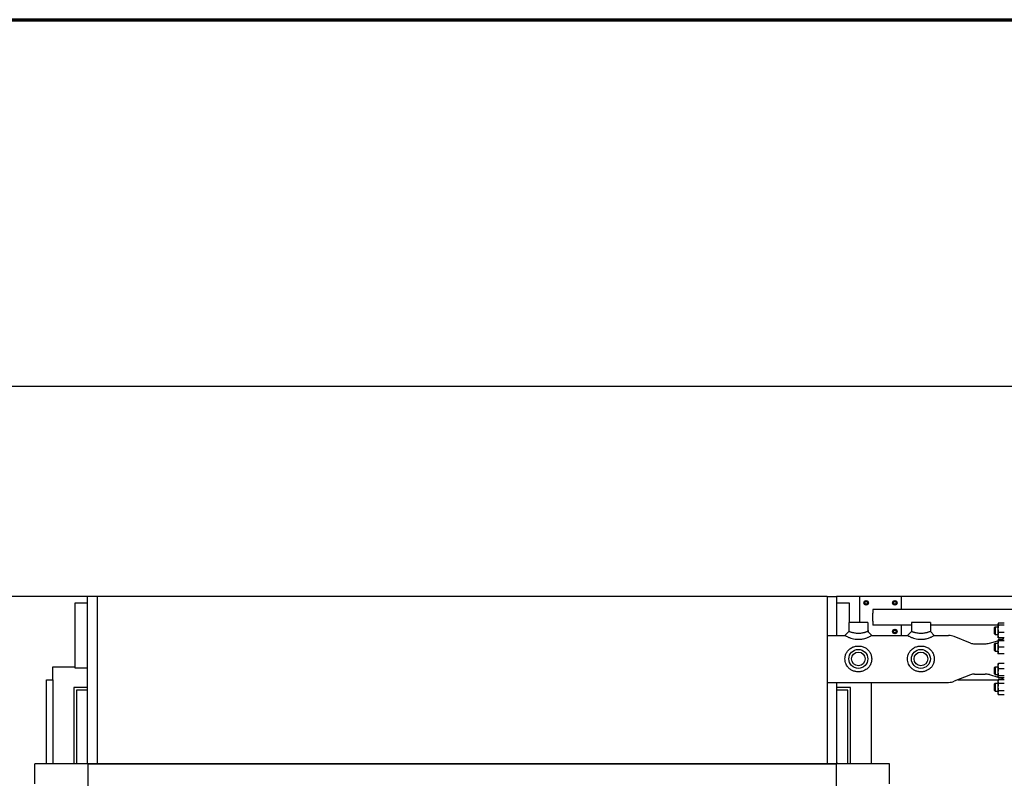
# Model space of a CAD drawing. Header units: inches. Extents: x 24 to 1128, y -69 to 748.
# Tile 609 of 656: x 474 to 569, y 675 to 748. Entities that reach past the tile are written whole.
import ezdxf

# ---------------------------------------------------------------- set-up
doc = ezdxf.new("R2010")
doc.units = ezdxf.units.IN
doc.header["$LTSCALE"] = 32
doc.header["$MEASUREMENT"] = 0
for name, color, linetype, lineweight in [('Border (ANSI)', 7, 'Continuous', 70), ('Dimension (ANSI)', 7, 'Continuous', 25), ('Visible (ANSI)', 7, 'Continuous', 30)]:
    doc.layers.add(name, color=color, linetype=linetype, lineweight=lineweight)
doc.styles.add('Note Text (ANSI)', font='tahoma.ttf')
doc.dimstyles.new('SB Fraction-16 (ANSI)', dxfattribs={"dimscale": 32, "dimtxt": 0.125, "dimasz": 0.098425, "dimexe": 0.125, "dimexo": 0.0625, "dimgap": 0.031496, "dimtad": 0, "dimtih": 1, "dimtoh": 1, "dimdec": 4, "dimrnd": 1e-08, "dimzin": 0, "dimdsep": 46, "dimlunit": 5, "dimtxsty": 'Note Text (ANSI)', "dimcen": 0.09, "dimdle": 0.393701, "dimclrd": 256, "dimclre": 256, "dimclrt": 256, "dimadec": 0, "dimazin": 3, "dimtfac": 0.96, "dimtofl": 0, "dimtmove": 0, "dimatfit": 3, "dimfxl": 1, "dimfrac": 2, "dimtolj": 1, "dimtzin": 12, "dimlwd": -1, "dimlwe": -1, "dimarcsym": 0})

# ---------------------------------------------------------------- blocks, each defined once
blk = doc.blocks.new('Borders SUPERIOR BORDER')
at = {"layer": 'Border (ANSI)'}
blk.add_line((0.75, 23.375), (35.25, 23.375), dxfattribs=at)
blk = doc.blocks.new('*D17')
at = {"layer": 'Defpoints', "color": 0, "transparency": 16777216}
for p in [(752.781, 712.826), (468.781, 692.669), (752.781, 692.669)]:
    blk.add_point(p, dxfattribs=at)
at = {"layer": 'Dimension (ANSI)', "transparency": 16777216}
for p, q in [((468.781, 694.669), (468.781, 716.826)), ((752.781, 694.669), (752.781, 716.826)), ((471.93, 712.826), (605.483, 712.826)), ((749.631, 712.826), (616.079, 712.826))]:
    blk.add_line(p, q, dxfattribs=at)
for points in [[(471.93, 713.351), (471.93, 712.301), (468.781, 712.826)], [(749.631, 713.351), (749.631, 712.301), (752.781, 712.826)]]:
    blk.add_solid(points, dxfattribs=at)
at = {"layer": 'Dimension (ANSI)', "transparency": 16777216, "insert": (606.491, 714.917), "char_height": 4, "attachment_point": 1, "style": 'Note Text (ANSI)'}
blk.add_mtext('\\A1;284', dxfattribs=at)

msp = doc.modelspace()

# ---------------------------------------------------------------- linework, layer by layer
at = {"layer": 'Visible (ANSI)'}
for p, q in [((480.73563, 692.66853), (468.78063, 692.66853)), ((481.65563, 692.66853), (480.73563, 692.66853)), ((480.73563, 676.58853), (480.73563, 692.66853)), ((551.65563, 692.66853), (481.65563, 692.66853)), ((481.65563, 692.66853), (481.65563, 676.58853)), ((551.65563, 692.66853), (551.65563, 676.58853)), ((551.65563, 692.66853), (552.57563, 692.66853)), ((554.78063, 692.66853), (552.57563, 692.66853)), ((552.57563, 692.66853), (552.57563, 688.91853)), ((558.78063, 692.66853), (554.78063, 692.66853)), ((554.78063, 692.66853), (554.78063, 690.16853)), ((591.37438, 692.66853), (558.78063, 692.66853)), ((558.78063, 691.41853), (558.78063, 692.66853)), ((479.53063, 692.04353), (480.73563, 692.04353)), ((479.53063, 685.79353), (479.53063, 692.04353)), ((552.57563, 692.04353), (553.78063, 692.04353)), ((553.78063, 692.04353), (553.78063, 690.16853)), ((555.32763, 692.17863), (555.24963, 692.1336)), ((555.24963, 692.1336), (555.24963, 692.04353)), ((555.24963, 692.04353), (555.24963, 691.95346)), ((555.24963, 691.95346), (555.32763, 691.90843)), ((555.40563, 692.22366), (555.32763, 692.17863)), ((555.32763, 691.90843), (555.40563, 691.8634)), ((555.48363, 692.17863), (555.40563, 692.22366)), ((555.40563, 691.8634), (555.48363, 691.90843)), ((555.56163, 692.1336), (555.48363, 692.17863)), ((555.48363, 691.90843), (555.56163, 691.95346)), ((555.56163, 692.04353), (555.56163, 692.1336)), ((555.56163, 691.95346), (555.56163, 692.04353)), ((630.40095, 691.41853), (556.03063, 691.41853)), ((556.03063, 691.41853), (556.03063, 691.04353)), ((558.07763, 692.17863), (557.99963, 692.1336)), ((557.99963, 692.1336), (557.99963, 692.04353)), ((557.99963, 692.04353), (557.99963, 691.95346)), ((557.99963, 691.95346), (558.07763, 691.90843)), ((558.15563, 692.22366), (558.07763, 692.17863)), ((558.07763, 691.90843), (558.15563, 691.8634)), ((558.23363, 692.17863), (558.15563, 692.22366)), ((558.15563, 691.8634), (558.23363, 691.90843)), ((558.31163, 692.1336), (558.23363, 692.17863)), ((558.23363, 691.90843), (558.31163, 691.95346)), ((558.31163, 692.04353), (558.31163, 692.1336)), ((558.31163, 691.95346), (558.31163, 692.04353)), ((556.03063, 690.29353), (556.03063, 691.04353)), ((555.56188, 690.16853), (553.74938, 690.16853)), ((553.74938, 690.16853), (553.74938, 689.29353)), ((555.56188, 690.16853), (555.56188, 689.29353)), ((556.03063, 690.29353), (556.03063, 689.91853)), ((559.74938, 689.91853), (556.03063, 689.91853)), ((558.07763, 689.42863), (557.99963, 689.3836)), ((558.15563, 689.47366), (558.07763, 689.42863)), ((558.23363, 689.42863), (558.15563, 689.47366)), ((558.31163, 689.3836), (558.23363, 689.42863)), ((558.78063, 688.91853), (558.78063, 689.91853)), ((561.56188, 690.16853), (559.74938, 690.16853)), ((559.74938, 690.16853), (559.74938, 689.29353)), ((561.56188, 690.16853), (561.56188, 689.29353)), ((568.04713, 689.91853), (561.56188, 689.91853)), ((567.71813, 689.69724), (567.78063, 689.75974)), ((567.71813, 689.07224), (567.71813, 689.69724)), ((567.78063, 689.75974), (567.78063, 689.00974)), ((567.78063, 689.75974), (568.04713, 689.75974)), ((568.04713, 690.00974), (568.05749, 690.03194)), ((568.04713, 690.00974), (568.04713, 689.9883)), ((568.04713, 689.9883), (568.04713, 689.54597)), ((568.04713, 689.54597), (568.04713, 688.9424)), ((568.05749, 690.03194), (568.09205, 690.10606)), ((568.65563, 690.10642), (568.09222, 690.10642)), ((568.65563, 690.082), (568.09222, 690.082)), ((568.65563, 689.8946), (568.09222, 689.8946)), ((551.65563, 688.91853), (553.37438, 688.91853)), ((553.37438, 688.91853), (553.74938, 689.29353)), ((555.56188, 689.29353), (555.93688, 688.91853)), ((555.93688, 688.91853), (559.37438, 688.91853)), ((557.99963, 689.3836), (557.99963, 689.29353)), ((557.99963, 689.29353), (557.99963, 689.20346)), ((557.99963, 689.20346), (558.07763, 689.15843)), ((558.07763, 689.15843), (558.15563, 689.1134)), ((558.15563, 689.1134), (558.23363, 689.15843)), ((558.23363, 689.15843), (558.31163, 689.20346)), ((558.31163, 689.29353), (558.31163, 689.3836)), ((558.31163, 689.20346), (558.31163, 689.29353)), ((559.37438, 688.91853), (559.74938, 689.29353)), ((561.56188, 689.29353), (561.93688, 688.91853)), ((561.93688, 688.91853), (563.30527, 688.91853)), ((565.41486, 688.19257), (563.86055, 688.81196)), ((567.71813, 689.07224), (567.78063, 689.00974)), ((567.78063, 689.00974), (568.04713, 689.00974)), ((568.04713, 688.9424), (568.04713, 688.75974)), ((568.04713, 688.75974), (568.05749, 688.73754)), ((568.05464, 688.41874), (568.384, 688.51319)), ((568.05734, 688.44051), (568.07683, 688.4823)), ((568.05749, 688.73754), (568.09205, 688.66341)), ((568.65563, 689.19734), (568.09222, 689.19734)), ((568.65563, 688.68747), (568.09222, 688.68747)), ((568.5909, 688.66305), (568.09222, 688.66305)), ((568.38117, 688.51237), (568.09222, 688.51237)), ((568.30506, 688.49055), (568.09222, 688.49055)), ((565.78504, 688.12153), (566.80732, 688.12153)), ((567.22078, 688.17964), (568.04713, 688.41659)), ((567.71813, 688.10612), (567.78063, 688.16862)), ((567.71813, 687.48112), (567.71813, 688.10612)), ((567.78063, 688.16862), (567.78063, 687.41862)), ((567.78063, 688.16862), (568.04713, 688.16862)), ((568.04713, 688.41862), (568.05734, 688.44051)), ((568.04713, 688.41862), (568.04713, 688.10564)), ((568.04713, 688.10564), (568.04713, 687.48064)), ((568.65563, 688.41894), (568.09222, 688.41894)), ((568.65563, 688.4183), (568.09222, 688.4183)), ((568.65563, 687.79298), (568.09222, 687.79298)), ((567.71813, 687.48112), (567.78063, 687.41862)), ((567.78063, 687.41862), (568.04713, 687.41862)), ((568.04713, 687.48064), (568.04713, 687.16862)), ((568.65563, 687.1683), (568.09222, 687.1683)), ((477.40563, 684.66853), (477.40563, 685.91853)), ((477.40563, 685.91853), (479.53063, 685.91853)), ((480.73563, 685.79353), (479.53063, 685.79353)), ((567.71813, 685.85594), (567.78063, 685.91844)), ((567.71813, 685.23094), (567.71813, 685.85594)), ((567.78063, 685.91844), (567.78063, 685.16844)), ((567.78063, 685.91844), (568.04713, 685.91844)), ((568.04713, 686.16844), (568.05734, 686.19034)), ((568.04713, 686.16844), (568.04713, 685.98499)), ((568.04713, 685.98499), (568.04713, 685.38115)), ((568.65563, 686.24037), (568.09222, 686.24037)), ((568.65563, 685.72961), (568.09222, 685.72961)), ((565.41486, 685.14449), (563.86055, 684.5251)), ((565.78504, 685.21553), (566.80732, 685.21553)), ((567.22078, 685.15742), (568.04713, 684.92047)), ((567.71813, 685.23094), (567.78063, 685.16844)), ((567.78063, 685.16844), (568.04713, 685.16844)), ((568.04713, 685.38115), (568.04713, 684.93959)), ((568.04713, 684.93959), (568.04713, 684.91844)), ((568.04713, 684.91844), (568.05734, 684.89655)), ((568.04713, 684.57732), (568.09205, 684.67365)), ((568.05734, 684.89655), (568.07683, 684.85476)), ((568.65563, 685.03268), (568.09222, 685.03268)), ((568.65563, 684.84651), (568.09222, 684.84651)), ((568.38117, 684.82469), (568.09222, 684.82469)), ((568.65563, 684.67401), (568.09222, 684.67401)), ((568.30506, 684.84651), (568.384, 684.82387)), ((476.78063, 684.66853), (477.40563, 684.66853)), ((476.78063, 676.58853), (476.78063, 684.66853)), ((477.40563, 684.66853), (477.40563, 676.58853)), ((480.73563, 683.91853), (479.40563, 683.91853)), ((479.40563, 683.91853), (479.40563, 676.58853)), ((551.65563, 684.41853), (563.30527, 684.41853)), ((552.57563, 684.41853), (552.57563, 676.58853)), ((553.90563, 683.91853), (552.57563, 683.91853)), ((553.90563, 676.58853), (553.90563, 683.91853)), ((555.90563, 676.58853), (555.90563, 684.41853)), ((564.22049, 684.66853), (568.08966, 684.66853)), ((567.71813, 684.26482), (567.78063, 684.32732)), ((567.71813, 683.63982), (567.71813, 684.26482)), ((567.78063, 684.32732), (567.78063, 683.57732)), ((567.78063, 684.32732), (568.04713, 684.32732)), ((568.04713, 684.57732), (568.04713, 684.49331)), ((568.04713, 684.49331), (568.04713, 683.95177)), ((568.04713, 683.95177), (568.04713, 683.41078)), ((568.65563, 684.31262), (568.09222, 684.31262)), ((479.65563, 683.66853), (479.65563, 676.58853)), ((480.73563, 683.66853), (479.65563, 683.66853)), ((553.65563, 683.66853), (552.57563, 683.66853)), ((553.65563, 676.58853), (553.65563, 683.66853)), ((567.71813, 683.63982), (567.78063, 683.57732)), ((567.78063, 683.57732), (568.04713, 683.57732)), ((568.04713, 683.41078), (568.04713, 683.32732)), ((568.04713, 683.32732), (568.09205, 683.231)), ((568.65563, 683.59093), (568.09222, 683.59093)), ((568.65563, 683.23064), (568.09222, 683.23064)), ((557.65563, 676.58853), (475.65563, 676.58853)), ((475.65563, 674.66853), (475.65563, 676.58853)), ((480.73563, 676.66853), (480.65563, 676.66853)), ((480.65563, 676.66853), (480.65563, 676.58853)), ((480.75563, 676.56853), (480.75563, 552.01853)), ((552.55563, 676.56853), (480.75563, 676.56853)), ((552.55563, 552.01853), (552.55563, 676.56853)), ((552.65563, 676.66853), (552.57563, 676.66853)), ((552.65563, 676.58853), (552.65563, 676.66853)), ((557.65563, 674.66853), (557.65563, 676.58853))]:
    msp.add_line(p, q, dxfattribs=at)
for centre, radius in [((555.40563, 692.04353), 0.216), ((558.15563, 692.04353), 0.216), ((555.40563, 692.04353), 0.1248), ((558.15563, 692.04353), 0.1248), ((558.15563, 689.29353), 0.216), ((558.15563, 689.29353), 0.1248), ((554.65563, 686.66853), 0.90625), ((560.65563, 686.66853), 0.90625), ((554.65563, 686.66853), 0.6575), ((560.65563, 686.66853), 0.6575)]:
    msp.add_circle(centre, radius, dxfattribs=at)
for centre, radius, start, end in [((555.40563, 692.04353), 0.156, 120, 180), ((555.40563, 692.04353), 0.156, 180, 240), ((555.40563, 692.04353), 0.156, 60, 120), ((555.40563, 692.04353), 0.156, 240, 300), ((555.40563, 692.04353), 0.156, 0, 60), ((555.40563, 692.04353), 0.156, 300, 0), ((558.15563, 692.04353), 0.156, 120, 180), ((558.15563, 692.04353), 0.156, 180, 240), ((558.15563, 692.04353), 0.156, 60, 120), ((558.15563, 692.04353), 0.156, 240, 300), ((558.15563, 692.04353), 0.156, 0, 60), ((558.15563, 692.04353), 0.156, 300, 0), ((555.40563, 689.29353), 0.216, 345.7642386, 43.6657815), ((558.15563, 689.29353), 0.156, 120, 180), ((558.15563, 689.29353), 0.156, 60, 120), ((558.15563, 689.29353), 0.156, 0, 60), ((558.15563, 689.29353), 0.156, 180, 240), ((558.15563, 689.29353), 0.156, 240, 300), ((558.15563, 689.29353), 0.156, 300, 0), ((563.30527, 687.41853), 1.5, 68.2727182, 90), ((568.28063, 688.87366), 0.375, 286, 330.2319666), ((565.78504, 689.12153), 1, 248.2727182, 270), ((566.80732, 689.62153), 1.5, 270, 286), ((565.78504, 684.21553), 1, 90, 111.7272818), ((566.80732, 683.71553), 1.5, 74, 90), ((568.28063, 684.4634), 0.375, 34.1683801, 74), ((563.30527, 685.91853), 1.5, 270, 291.7272818)]:
    msp.add_arc(centre, radius, start, end, dxfattribs=at)
for points, weights in [([(568.09222, 690.082), (568.04713, 690.03178), (568.04713, 689.9883)], [1, 1.0379548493, 1]), ([(568.04713, 689.9883), (568.04713, 689.94481), (568.09222, 689.8946)], [1, 1.0379548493, 1]), ([(568.09222, 689.8946), (568.04713, 689.70777), (568.04713, 689.54597)], [1, 1.0379548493, 1]), ([(568.04713, 689.54597), (568.04713, 689.38417), (568.09222, 689.19734)], [1, 1.0379548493, 1]), ([(568.09222, 690.10642), (568.08003, 690.08024), (568.07126, 690.05569)], [1, 1.00998587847, 1.01471720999]), ([(568.09205, 690.10606), (568.09213, 690.10624), (568.09222, 690.10642)], [1.00013849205, 1.00006937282, 1]), ([(568.09222, 689.19734), (568.04713, 689.06072), (568.04713, 688.9424)], [1, 1.0379548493, 1]), ([(568.04713, 688.9424), (568.04713, 688.82409), (568.09222, 688.68747)], [1, 1.0379548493, 1]), ([(568.05734, 688.44051), (568.06837, 688.46417), (568.09222, 688.49055)], [1.01894813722, 1.01972294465, 1]), ([(568.09222, 688.68747), (568.06852, 688.71387), (568.05749, 688.73754)], [1, 1.01959616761, 1.01895725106]), ([(568.07115, 688.71395), (568.07995, 688.68932), (568.09222, 688.66305)], [1.01477953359, 1.01005189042, 1]), ([(568.09222, 688.49055), (568.08091, 688.45621), (568.07255, 688.42388)], [1, 1.00926034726, 1.01400195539]), ([(568.07683, 688.4823), (568.08368, 688.49698), (568.09222, 688.51237)], [1.01139008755, 1.00697791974, 1]), ([(568.09222, 688.51237), (568.08404, 688.49217), (568.07741, 688.47285)], [1, 1.00667899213, 1.01100735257]), ([(568.09222, 688.41894), (568.04713, 688.41877), (568.04713, 688.41862)], [1, 1.0379548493, 1]), ([(568.04713, 688.41862), (568.04713, 688.41847), (568.09222, 688.4183)], [1, 1.0379548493, 1]), ([(568.09222, 688.4183), (568.04713, 688.25075), (568.04713, 688.10564)], [1, 1.0379548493, 1]), ([(568.04713, 688.10564), (568.04713, 687.96054), (568.09222, 687.79298)], [1, 1.0379548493, 1]), ([(568.09222, 687.79298), (568.04713, 687.6256), (568.04713, 687.48064)], [1, 1.0379548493, 1]), ([(568.09222, 687.1683), (568.0472, 687.16847), (568.04713, 687.16862)], [1, 1.03789475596, 1.00011999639]), ([(568.04713, 687.48064), (568.04713, 687.33568), (568.09222, 687.1683)], [1, 1.0379548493, 1]), ([(568.09222, 686.24037), (568.04713, 686.10352), (568.04713, 685.98499)], [1, 1.0379548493, 1]), ([(568.04713, 685.98499), (568.04713, 685.86647), (568.09222, 685.72961)], [1, 1.0379548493, 1]), ([(568.09222, 685.72961), (568.04713, 685.54287), (568.04713, 685.38115)], [1, 1.0379548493, 1]), ([(568.05734, 686.19034), (568.06837, 686.21399), (568.09222, 686.24037)], [1.01894813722, 1.01972294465, 1]), ([(568.04713, 685.38115), (568.04713, 685.21942), (568.09222, 685.03268)], [1, 1.0379548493, 1]), ([(568.09222, 685.03268), (568.04713, 684.9828), (568.04713, 684.93959)], [1, 1.0379548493, 1]), ([(568.04713, 684.93959), (568.04713, 684.89639), (568.09222, 684.84651)], [1, 1.0379548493, 1]), ([(568.09222, 684.67401), (568.04713, 684.57718), (568.04713, 684.49331)], [1, 1.0379548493, 1]), ([(568.06562, 684.88126), (568.07587, 684.85414), (568.09222, 684.82469)], [1.01736065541, 1.01343828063, 1]), ([(568.09205, 684.67365), (568.09213, 684.67383), (568.09222, 684.67401)], [1.00013849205, 1.00006937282, 1]), ([(568.04713, 684.49331), (568.04713, 684.40945), (568.09222, 684.31262)], [1, 1.0379548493, 1]), ([(568.09222, 684.31262), (568.04713, 684.11924), (568.04713, 683.95177)], [1, 1.0379548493, 1]), ([(568.04713, 683.95177), (568.04713, 683.78431), (568.09222, 683.59093)], [1, 1.0379548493, 1]), ([(568.09222, 683.59093), (568.04713, 683.49439), (568.04713, 683.41078)], [1, 1.0379548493, 1]), ([(568.04713, 683.41078), (568.04713, 683.32718), (568.09222, 683.23064)], [1, 1.0379548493, 1])]:
    msp.add_rational_spline(points, weights, degree=2, dxfattribs=at)
for points, knots in [([(553.37438, 688.91853), (553.37438, 688.91853), (553.38228, 688.91399), (553.41505, 688.89566), (553.43991, 688.8819), (553.50485, 688.84762), (553.54499, 688.82711), (553.62312, 688.78985), (553.65806, 688.77385), (553.73051, 688.74256), (553.76741, 688.72741), (553.84825, 688.69649), (553.89174, 688.68093), (554.01947, 688.63943), (554.10948, 688.61471), (554.30085, 688.57544), (554.40237, 688.56112), (554.55473, 688.55056), (554.60563, 688.54883), (554.71155, 688.54883), (554.76859, 688.551), (554.93907, 688.56422), (555.05217, 688.58217), (555.23656, 688.62425), (555.31146, 688.64562), (555.4339, 688.68578), (555.48387, 688.70409), (555.56842, 688.7374), (555.6043, 688.7525), (555.67326, 688.78296), (555.70572, 688.79808), (555.78742, 688.83758), (555.83101, 688.86039), (555.89867, 688.89682), (555.92128, 688.90968), (555.93498, 688.91745), (555.93688, 688.91853), (555.93688, 688.91853)], [-10.53620947, -10.53620947, -10.53620947, -10.53620947, -10.09742969, -10.09742969, -9.65864991, -9.65864991, -9.21987013, -9.21987013, -8.91402858, -8.91402858, -8.62064719, -8.62064719, -8.3272658, -8.3272658, -7.80934495, -7.80934495, -7.28680588, -7.28680588, -7.02413965, -7.02413965, -6.73038552, -6.73038552, -6.1456643, -6.1456643, -5.70642662, -5.70642662, -5.36339235, -5.36339235, -5.07134153, -5.07134153, -4.77929071, -4.77929071, -4.26949959, -4.26949959, -3.72862879, -3.72862879, -3.51206982, -3.51206982, -3.51206982, -3.51206982]), ([(555.56188, 689.29353), (555.56188, 689.29353), (555.56005, 689.2929), (555.5469, 689.28837), (555.52516, 689.28087), (555.46257, 689.25995), (555.42305, 689.24698), (555.35263, 689.22508), (555.3253, 689.2168), (555.26896, 689.2004), (555.24045, 689.19241), (555.17544, 689.17513), (555.13837, 689.16587), (555.05153, 689.14613), (555.00117, 689.13607), (554.88388, 689.11696), (554.81691, 689.10938), (554.71933, 689.10384), (554.68716, 689.10295), (554.62744, 689.10295), (554.59874, 689.10366), (554.51179, 689.10807), (554.4523, 689.11408), (554.33316, 689.13163), (554.27346, 689.14312), (554.1832, 689.16347), (554.15127, 689.17129), (554.09001, 689.18718), (554.06106, 689.19513), (554.00262, 689.21185), (553.97349, 689.22056), (553.90671, 689.24113), (553.87089, 689.25271), (553.81162, 689.27227), (553.78818, 689.28023), (553.75704, 689.29087), (553.74938, 689.29353), (553.74938, 689.29353)], [3.51206982, 3.51206982, 3.51206982, 3.51206982, 3.72862879, 3.72862879, 4.26949959, 4.26949959, 4.77929071, 4.77929071, 5.07134153, 5.07134153, 5.36339235, 5.36339235, 5.70642662, 5.70642662, 6.1456643, 6.1456643, 6.73038552, 6.73038552, 7.02413965, 7.02413965, 7.28680588, 7.28680588, 7.80934495, 7.80934495, 8.3272658, 8.3272658, 8.62064719, 8.62064719, 8.91402858, 8.91402858, 9.21987013, 9.21987013, 9.65864991, 9.65864991, 10.09742969, 10.09742969, 10.53620947, 10.53620947, 10.53620947, 10.53620947]), ([(559.37438, 688.91853), (559.37438, 688.91853), (559.38228, 688.91399), (559.41505, 688.89566), (559.43991, 688.8819), (559.50485, 688.84762), (559.54499, 688.82711), (559.62312, 688.78985), (559.65806, 688.77385), (559.73051, 688.74256), (559.76741, 688.72741), (559.84825, 688.69649), (559.89174, 688.68093), (560.01947, 688.63943), (560.10948, 688.61471), (560.30085, 688.57544), (560.40237, 688.56112), (560.55473, 688.55056), (560.60563, 688.54883), (560.71155, 688.54883), (560.76859, 688.551), (560.93907, 688.56422), (561.05217, 688.58217), (561.23656, 688.62425), (561.31146, 688.64562), (561.4339, 688.68578), (561.48387, 688.70409), (561.56842, 688.7374), (561.6043, 688.7525), (561.67326, 688.78296), (561.70572, 688.79808), (561.78742, 688.83758), (561.83101, 688.86039), (561.89867, 688.89682), (561.92128, 688.90968), (561.93498, 688.91745), (561.93688, 688.91853), (561.93688, 688.91853)], [-10.53620947, -10.53620947, -10.53620947, -10.53620947, -10.09742969, -10.09742969, -9.65864991, -9.65864991, -9.21987013, -9.21987013, -8.91402858, -8.91402858, -8.62064719, -8.62064719, -8.3272658, -8.3272658, -7.80934495, -7.80934495, -7.28680588, -7.28680588, -7.02413965, -7.02413965, -6.73038552, -6.73038552, -6.1456643, -6.1456643, -5.70642662, -5.70642662, -5.36339235, -5.36339235, -5.07134153, -5.07134153, -4.77929071, -4.77929071, -4.26949959, -4.26949959, -3.72862879, -3.72862879, -3.51206982, -3.51206982, -3.51206982, -3.51206982]), ([(561.56188, 689.29353), (561.56188, 689.29353), (561.56005, 689.2929), (561.5469, 689.28837), (561.52516, 689.28087), (561.46257, 689.25995), (561.42305, 689.24698), (561.35263, 689.22508), (561.3253, 689.2168), (561.26896, 689.2004), (561.24045, 689.19241), (561.17544, 689.17513), (561.13837, 689.16587), (561.05153, 689.14613), (561.00117, 689.13607), (560.88388, 689.11696), (560.81691, 689.10938), (560.71933, 689.10384), (560.68716, 689.10295), (560.62744, 689.10295), (560.59874, 689.10366), (560.51179, 689.10807), (560.4523, 689.11408), (560.33316, 689.13163), (560.27346, 689.14312), (560.1832, 689.16347), (560.15127, 689.17129), (560.09001, 689.18718), (560.06106, 689.19513), (560.00262, 689.21185), (559.97349, 689.22056), (559.90671, 689.24113), (559.87089, 689.25271), (559.81162, 689.27227), (559.78818, 689.28023), (559.75704, 689.29087), (559.74938, 689.29353), (559.74938, 689.29353)], [3.51206982, 3.51206982, 3.51206982, 3.51206982, 3.72862879, 3.72862879, 4.26949959, 4.26949959, 4.77929071, 4.77929071, 5.07134153, 5.07134153, 5.36339235, 5.36339235, 5.70642662, 5.70642662, 6.1456643, 6.1456643, 6.73038552, 6.73038552, 7.02413965, 7.02413965, 7.28680588, 7.28680588, 7.80934495, 7.80934495, 8.3272658, 8.3272658, 8.62064719, 8.62064719, 8.91402858, 8.91402858, 9.21987013, 9.21987013, 9.65864991, 9.65864991, 10.09742969, 10.09742969, 10.53620947, 10.53620947, 10.53620947, 10.53620947]), ([(554.65563, 687.90424), (554.62368, 687.90424), (554.59136, 687.90317), (554.4504, 687.89366), (554.3404, 687.87355), (554.12981, 687.80766), (554.02943, 687.76151), (553.86736, 687.66027), (553.8019, 687.60886), (553.72019, 687.53049), (553.69669, 687.50597), (553.60611, 687.40269), (553.5461, 687.31327), (553.45317, 687.1217), (553.41923, 687.02017), (553.38228, 686.83384), (553.37438, 686.74994), (553.37438, 686.58712), (553.38228, 686.50322), (553.41505, 686.33794), (553.43991, 686.25659), (553.50485, 686.1026), (553.54499, 686.02983), (553.62312, 685.91693), (553.65806, 685.87356), (553.73051, 685.79526), (553.76741, 685.7603), (553.84825, 685.69322), (553.89174, 685.66166), (554.01947, 685.58162), (554.10948, 685.53878), (554.30085, 685.47369), (554.40237, 685.45166), (554.55473, 685.43544), (554.60563, 685.43282), (554.71155, 685.43282), (554.76859, 685.43611), (554.93907, 685.45646), (555.05217, 685.48417), (555.23656, 685.55546), (555.31146, 685.59334), (555.4339, 685.67119), (555.48387, 685.70888), (555.56842, 685.78328), (555.6043, 685.81921), (555.67326, 685.89817), (555.70572, 685.94069), (555.78742, 686.06474), (555.83101, 686.1518), (555.89867, 686.34129), (555.92128, 686.44436), (555.93498, 686.58756), (555.93688, 686.62835), (555.93688, 686.74083), (555.93068, 686.8151), (555.89912, 686.99524), (555.86636, 687.10018), (555.77261, 687.30195), (555.70957, 687.39757), (555.61484, 687.5057), (555.59121, 687.53036), (555.50183, 687.61608), (555.42661, 687.67362), (555.24519, 687.78022), (555.13577, 687.82593), (554.9013, 687.88865), (554.77595, 687.90424), (554.65563, 687.90424)], [-14.0482793, -14.0482793, -14.0482793, -14.0482793, -13.88041818, -13.88041818, -13.31955091, -13.31955091, -12.74821712, -12.74821712, -12.2913286, -12.2913286, -12.09985794, -12.09985794, -11.52555668, -11.52555668, -10.97498925, -10.97498925, -10.53620947, -10.53620947, -10.09742969, -10.09742969, -9.65864991, -9.65864991, -9.21987013, -9.21987013, -8.91402858, -8.91402858, -8.62064719, -8.62064719, -8.3272658, -8.3272658, -7.80934495, -7.80934495, -7.28680588, -7.28680588, -7.02413965, -7.02413965, -6.73038552, -6.73038552, -6.1456643, -6.1456643, -5.70642662, -5.70642662, -5.36339235, -5.36339235, -5.07134153, -5.07134153, -4.77929071, -4.77929071, -4.26949959, -4.26949959, -3.72862879, -3.72862879, -3.51206982, -3.51206982, -3.1223982, -3.1223982, -2.55823604, -2.55823604, -1.94948186, -1.94948186, -1.7569507, -1.7569507, -1.24025512, -1.24025512, -0.63207034, -0.63207034, 0, 0, 0, 0]), ([(560.65563, 687.90424), (560.62368, 687.90424), (560.59136, 687.90317), (560.4504, 687.89366), (560.3404, 687.87355), (560.12981, 687.80766), (560.02943, 687.76151), (559.86736, 687.66027), (559.8019, 687.60886), (559.72019, 687.53049), (559.69669, 687.50597), (559.60611, 687.40269), (559.5461, 687.31327), (559.45317, 687.1217), (559.41923, 687.02017), (559.38228, 686.83384), (559.37438, 686.74994), (559.37438, 686.58712), (559.38228, 686.50322), (559.41505, 686.33794), (559.43991, 686.25659), (559.50485, 686.1026), (559.54499, 686.02983), (559.62312, 685.91693), (559.65806, 685.87356), (559.73051, 685.79526), (559.76741, 685.7603), (559.84825, 685.69322), (559.89174, 685.66166), (560.01947, 685.58162), (560.10948, 685.53878), (560.30085, 685.47369), (560.40237, 685.45166), (560.55473, 685.43544), (560.60563, 685.43282), (560.71155, 685.43282), (560.76859, 685.43611), (560.93907, 685.45646), (561.05217, 685.48417), (561.23656, 685.55546), (561.31146, 685.59334), (561.4339, 685.67119), (561.48387, 685.70888), (561.56842, 685.78328), (561.6043, 685.81921), (561.67326, 685.89817), (561.70572, 685.94069), (561.78742, 686.06474), (561.83101, 686.1518), (561.89867, 686.34129), (561.92128, 686.44436), (561.93498, 686.58756), (561.93688, 686.62835), (561.93688, 686.74083), (561.93068, 686.8151), (561.89912, 686.99524), (561.86636, 687.10018), (561.77261, 687.30195), (561.70957, 687.39757), (561.61484, 687.5057), (561.59121, 687.53036), (561.50183, 687.61608), (561.42661, 687.67362), (561.24519, 687.78022), (561.13577, 687.82593), (560.9013, 687.88865), (560.77595, 687.90424), (560.65563, 687.90424)], [-14.0482793, -14.0482793, -14.0482793, -14.0482793, -13.88041818, -13.88041818, -13.31955091, -13.31955091, -12.74821712, -12.74821712, -12.2913286, -12.2913286, -12.09985794, -12.09985794, -11.52555668, -11.52555668, -10.97498925, -10.97498925, -10.53620947, -10.53620947, -10.09742969, -10.09742969, -9.65864991, -9.65864991, -9.21987013, -9.21987013, -8.91402858, -8.91402858, -8.62064719, -8.62064719, -8.3272658, -8.3272658, -7.80934495, -7.80934495, -7.28680588, -7.28680588, -7.02413965, -7.02413965, -6.73038551, -6.73038551, -6.1456643, -6.1456643, -5.70642662, -5.70642662, -5.36339235, -5.36339235, -5.07134153, -5.07134153, -4.77929071, -4.77929071, -4.26949959, -4.26949959, -3.72862879, -3.72862879, -3.51206982, -3.51206982, -3.1223982, -3.1223982, -2.55823604, -2.55823604, -1.94948186, -1.94948186, -1.7569507, -1.7569507, -1.24025512, -1.24025512, -0.63207034, -0.63207034, 0, 0, 0, 0])]:
    msp.add_open_spline(points, degree=3, knots=knots, dxfattribs=at)

# ---------------------------------------------------------------- block references
at = {"xscale": 32, "yscale": 32, "zscale": 32}
msp.add_blockref('Borders SUPERIOR BORDER', (0, 0), dxfattribs=at)

# ---------------------------------------------------------------- dimensions: what is measured, and where the dimension line sits
at = {"layer": 'Dimension (ANSI)'}
dim = msp.add_linear_dim(base=(752.78063, 712.82601), p1=(468.78063, 692.66853), p2=(752.78063, 692.66853), dimstyle='SB Fraction-16 (ANSI)', override={"dimgap": 0.031496, "dimtih": 0, "dimtoh": 0, "dimdec": 4, "dimtol": 0, "dimlim": 0, "dimtp": 0, "dimtm": 0, "dimtdec": 2, "dimatfit": 1}, dxfattribs=at)
dim.commit()
dim.dimension.update_dxf_attribs({"geometry": '*D17', "text_midpoint": (610.78063, 712.82601), "dimtype": 160})

doc.saveas('drawing.dxf')
